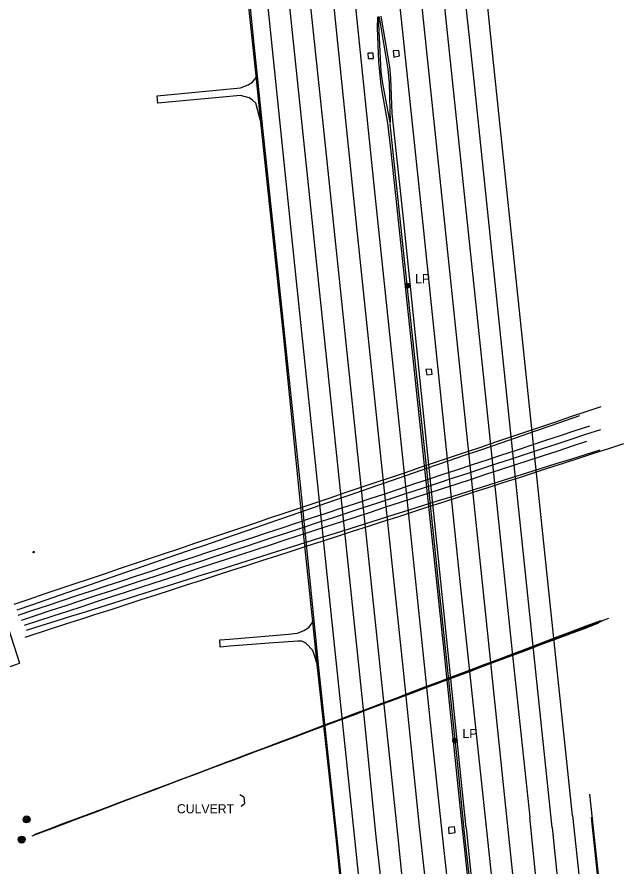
# Model space of a CAD drawing. Extents: x 368532 to 392481, y 10654822 to 10676899.
# Drawn here: x 375633.2 to 375965, y 10667572.5 to 10668037.2 of the extents above; entities that cross this region are included whole.
import ezdxf

# ---------------------------------------------------------------- set-up
doc = ezdxf.new("R2010")
doc.units = 0
for name, color, linetype in [('p_Catenary', 7, 'Continuous'), ('p_drainage conc drain', 7, 'Continuous'), ('p_drainage culvert', 7, 'Continuous'), ('p_road - paved curb', 7, 'Continuous'), ('p_road guard rails', 7, 'Continuous'), ('p_road paint stripe', 7, 'Continuous'), ('p_structure fence', 7, 'Continuous'), ('p_structure unidentified', 7, 'Continuous'), ('p_structure wall', 7, 'Continuous'), ('p_utility general pole', 7, 'Continuous')]:
    doc.layers.add(name, color=color, linetype=linetype)

msp = doc.modelspace()

# ---------------------------------------------------------------- linework, layer by layer
at = {"layer": 'p_Catenary'}
for points in [[(375631.67, 10667716.23), (375639.9, 10667719), (375648.12, 10667721.77), (375656.35, 10667724.54), (375664.57, 10667727.31), (375672.8, 10667730.08), (375681.02, 10667732.85), (375689.24, 10667735.62), (375697.47, 10667738.39), (375705.69, 10667741.16), (375713.92, 10667743.93), (375722.14, 10667746.7), (375730.37, 10667749.46), (375738.59, 10667752.23), (375746.81, 10667755), (375755.04, 10667757.77), (375763.26, 10667760.54), (375771.49, 10667763.31), (375779.71, 10667766.08), (375787.94, 10667768.85), (375796.16, 10667771.62), (375804.38, 10667774.39), (375812.61, 10667777.16), (375820.83, 10667779.93), (375829.06, 10667782.7), (375837.28, 10667785.46), (375845.51, 10667788.23), (375853.73, 10667791), (375861.95, 10667793.77), (375870.18, 10667796.54), (375878.4, 10667799.31), (375886.63, 10667802.08), (375894.85, 10667804.85), (375903.08, 10667807.62), (375911.3, 10667810.39), (375919.52, 10667813.16), (375927.75, 10667815.93), (375935.97, 10667818.7), (375944.2, 10667821.46), (375952.42, 10667824.23)], [(375633.37, 10667713.14), (375641.26, 10667715.86), (375649.14, 10667718.58), (375657.03, 10667721.31), (375664.91, 10667724.03), (375672.79, 10667726.76), (375680.68, 10667729.48), (375688.56, 10667732.2), (375696.45, 10667734.93), (375704.33, 10667737.65), (375712.22, 10667740.37), (375720.1, 10667743.1), (375727.98, 10667745.82), (375735.87, 10667748.54), (375743.75, 10667751.27), (375751.64, 10667753.99), (375759.52, 10667756.71), (375767.4, 10667759.44), (375775.29, 10667762.16), (375783.17, 10667764.89), (375791.06, 10667767.61), (375798.94, 10667770.33), (375806.83, 10667773.06), (375814.71, 10667775.78), (375822.59, 10667778.5), (375830.48, 10667781.23), (375838.36, 10667783.95), (375846.25, 10667786.67), (375854.13, 10667789.4), (375862.01, 10667792.12), (375869.9, 10667794.85), (375877.78, 10667797.57), (375885.67, 10667800.29), (375893.55, 10667803.02), (375901.44, 10667805.74), (375909.32, 10667808.46), (375917.2, 10667811.19), (375925.09, 10667813.91), (375932.97, 10667816.63), (375940.86, 10667819.36)], [(375633.9, 10667710.26), (375641.91, 10667712.91), (375649.92, 10667715.56), (375657.93, 10667718.22), (375665.94, 10667720.87), (375673.95, 10667723.52), (375681.96, 10667726.17), (375689.97, 10667728.83), (375697.98, 10667731.48), (375705.99, 10667734.13), (375714.01, 10667736.79), (375722.02, 10667739.44), (375730.03, 10667742.09), (375738.04, 10667744.75), (375746.05, 10667747.4), (375754.06, 10667750.05), (375762.07, 10667752.7), (375770.08, 10667755.36), (375778.09, 10667758.01), (375786.1, 10667760.66), (375794.11, 10667763.32), (375802.12, 10667765.97), (375810.13, 10667768.62), (375818.14, 10667771.28), (375826.15, 10667773.93), (375834.17, 10667776.58), (375842.18, 10667779.23), (375850.19, 10667781.89), (375858.2, 10667784.54), (375866.21, 10667787.19), (375874.22, 10667789.85), (375882.23, 10667792.5), (375890.24, 10667795.15), (375898.25, 10667797.81), (375906.26, 10667800.46), (375914.27, 10667803.11), (375922.28, 10667805.76), (375930.29, 10667808.42), (375938.3, 10667811.07), (375946.32, 10667813.72)], [(375635.75, 10667707.51), (375643.87, 10667710.18), (375651.98, 10667712.85), (375660.1, 10667715.52), (375668.21, 10667718.2), (375676.33, 10667720.87), (375684.44, 10667723.54), (375692.56, 10667726.22), (375700.67, 10667728.89), (375708.79, 10667731.56), (375716.9, 10667734.23), (375725.02, 10667736.91), (375733.13, 10667739.58), (375741.25, 10667742.25), (375749.37, 10667744.93), (375757.48, 10667747.6), (375765.6, 10667750.27), (375773.71, 10667752.94), (375781.83, 10667755.62), (375789.94, 10667758.29), (375798.06, 10667760.96), (375806.17, 10667763.64), (375814.29, 10667766.31), (375822.4, 10667768.98), (375830.52, 10667771.65), (375838.63, 10667774.33), (375846.75, 10667777), (375854.86, 10667779.67), (375862.98, 10667782.35), (375871.09, 10667785.02), (375879.21, 10667787.69), (375887.32, 10667790.36), (375895.44, 10667793.04), (375903.55, 10667795.71), (375911.67, 10667798.38), (375919.78, 10667801.06), (375927.9, 10667803.73), (375936.01, 10667806.4), (375944.13, 10667809.07), (375952.24, 10667811.75)], [(375637.32, 10667704.68), (375645.2, 10667707.26), (375653.08, 10667709.84), (375660.96, 10667712.42), (375668.84, 10667715), (375676.73, 10667717.58), (375684.61, 10667720.16), (375692.49, 10667722.73), (375700.37, 10667725.31), (375708.25, 10667727.89), (375716.13, 10667730.47), (375724.01, 10667733.05), (375731.89, 10667735.63), (375739.77, 10667738.21), (375747.65, 10667740.78), (375755.53, 10667743.36), (375763.41, 10667745.94), (375771.29, 10667748.52), (375779.17, 10667751.1), (375787.05, 10667753.68), (375794.93, 10667756.26), (375802.81, 10667758.84), (375810.69, 10667761.41), (375818.58, 10667763.99), (375826.46, 10667766.57), (375834.34, 10667769.15), (375842.22, 10667771.73), (375850.1, 10667774.31), (375857.98, 10667776.89), (375865.86, 10667779.46), (375873.74, 10667782.04), (375881.62, 10667784.62), (375889.5, 10667787.2), (375897.38, 10667789.78), (375905.26, 10667792.36), (375913.14, 10667794.94), (375921.02, 10667797.51), (375928.9, 10667800.09), (375936.78, 10667802.67), (375944.66, 10667805.25)], [(375637.62, 10667698.17), (375651.64, 10667702.7), (375659.88, 10667705.37), (375668.13, 10667708.04), (375676.37, 10667710.7), (375684.62, 10667713.37), (375692.86, 10667716.03), (375701.11, 10667718.7), (375709.35, 10667721.37), (375717.6, 10667724.03), (375725.84, 10667726.7), (375734.09, 10667729.36), (375742.33, 10667732.03), (375750.58, 10667734.7), (375758.82, 10667737.36), (375767.07, 10667740.03), (375775.31, 10667742.69), (375783.56, 10667745.36), (375791.8, 10667748.03), (375800.05, 10667750.69), (375808.3, 10667753.36), (375816.54, 10667756.02), (375824.79, 10667758.69), (375833.03, 10667761.36), (375841.28, 10667764.02), (375849.52, 10667766.69), (375857.77, 10667769.35), (375866.01, 10667772.02), (375874.26, 10667774.68), (375882.5, 10667777.35), (375890.75, 10667780.02), (375898.99, 10667782.68), (375907.24, 10667785.35), (375915.48, 10667788.01), (375923.73, 10667790.68), (375931.97, 10667793.35), (375940.22, 10667796.01), (375948.46, 10667798.68), (375956.71, 10667801.34), (375964.95, 10667804.01)], [(375638.5, 10667701.98), (375646.54, 10667704.51), (375654.58, 10667707.04), (375662.62, 10667709.56), (375670.65, 10667712.09), (375678.69, 10667714.62), (375686.73, 10667717.15), (375694.77, 10667719.68), (375702.8, 10667722.21), (375710.84, 10667724.74), (375718.88, 10667727.27), (375726.92, 10667729.8), (375734.95, 10667732.33), (375742.99, 10667734.85), (375751.03, 10667737.38), (375759.07, 10667739.91), (375767.1, 10667742.44), (375775.14, 10667744.97), (375783.18, 10667747.5), (375791.22, 10667750.03), (375799.26, 10667752.56), (375807.29, 10667755.09), (375815.33, 10667757.61), (375823.37, 10667760.14), (375831.41, 10667762.67), (375839.44, 10667765.2), (375847.48, 10667767.73), (375855.52, 10667770.26), (375863.56, 10667772.79), (375871.59, 10667775.32), (375879.63, 10667777.85), (375887.67, 10667780.38), (375895.71, 10667782.9), (375903.74, 10667785.43), (375911.78, 10667787.96), (375919.82, 10667790.49), (375927.86, 10667793.02), (375935.89, 10667795.55), (375943.93, 10667798.08), (375951.97, 10667800.61)], [(375952.11, 10667707.15), (375944.14, 10667704.13), (375936.17, 10667701.11), (375928.2, 10667698.09), (375920.23, 10667695.07), (375912.26, 10667692.05), (375904.3, 10667689.03), (375896.33, 10667686.02), (375888.36, 10667683), (375880.39, 10667679.98), (375872.42, 10667676.96), (375864.45, 10667673.94), (375856.49, 10667670.92), (375848.52, 10667667.9), (375840.55, 10667664.88), (375832.58, 10667661.86), (375824.61, 10667658.85), (375816.64, 10667655.83), (375808.68, 10667652.81), (375800.71, 10667649.79), (375792.74, 10667646.77), (375784.77, 10667643.75), (375776.8, 10667640.73), (375768.83, 10667637.71), (375760.87, 10667634.69), (375752.9, 10667631.68), (375744.93, 10667628.66), (375736.96, 10667625.64), (375728.99, 10667622.62), (375721.03, 10667619.6), (375713.06, 10667616.58), (375705.09, 10667613.56), (375697.12, 10667610.54), (375689.15, 10667607.52), (375681.18, 10667604.51), (375673.22, 10667601.49), (375665.25, 10667598.47), (375657.28, 10667595.45), (375649.31, 10667592.43), (375641.34, 10667589.41)], [(375953, 10667706.88), (375945.04, 10667703.88), (375937.08, 10667700.89), (375929.13, 10667697.9), (375921.17, 10667694.9), (375913.21, 10667691.91), (375905.25, 10667688.91), (375897.3, 10667685.92), (375889.34, 10667682.93), (375881.38, 10667679.93), (375873.42, 10667676.94), (375865.46, 10667673.94), (375857.51, 10667670.95), (375849.55, 10667667.96), (375841.59, 10667664.96), (375833.63, 10667661.97), (375825.68, 10667658.97), (375817.72, 10667655.98), (375809.76, 10667652.99), (375801.8, 10667649.99), (375793.85, 10667647), (375785.89, 10667644.01), (375777.93, 10667641.01), (375769.97, 10667638.02), (375762.02, 10667635.02), (375754.06, 10667632.03), (375746.1, 10667629.04), (375738.14, 10667626.04), (375730.18, 10667623.05), (375722.23, 10667620.05), (375714.27, 10667617.06), (375706.31, 10667614.07), (375698.35, 10667611.07), (375690.4, 10667608.08), (375682.44, 10667605.09), (375674.48, 10667602.09), (375666.52, 10667599.1), (375658.57, 10667596.1), (375650.61, 10667593.11), (375642.65, 10667590.12)], [(375642.87, 10667590.07), (375650.91, 10667593.1), (375658.96, 10667596.14), (375667.01, 10667599.18), (375675.05, 10667602.22), (375683.1, 10667605.26), (375691.15, 10667608.3), (375699.19, 10667611.34), (375707.24, 10667614.38), (375715.29, 10667617.42), (375723.33, 10667620.46), (375731.38, 10667623.5), (375739.43, 10667626.54), (375747.47, 10667629.58), (375755.52, 10667632.62), (375763.57, 10667635.66), (375771.61, 10667638.69), (375779.66, 10667641.73), (375787.71, 10667644.77), (375795.75, 10667647.81), (375803.8, 10667650.85), (375811.85, 10667653.89), (375819.89, 10667656.93), (375827.94, 10667659.97), (375835.99, 10667663.01), (375844.03, 10667666.05), (375852.08, 10667669.09), (375860.13, 10667672.13), (375868.17, 10667675.17), (375876.22, 10667678.21), (375884.27, 10667681.24), (375892.31, 10667684.28), (375900.36, 10667687.32), (375908.41, 10667690.36), (375916.45, 10667693.4), (375924.5, 10667696.44), (375932.55, 10667699.48), (375940.59, 10667702.52), (375948.64, 10667705.56), (375956.69, 10667708.6)], [(375643.1, 10667590.48), (375651, 10667593.44), (375658.9, 10667596.4), (375666.8, 10667599.36), (375674.7, 10667602.32), (375682.6, 10667605.28), (375690.5, 10667608.24), (375698.4, 10667611.2), (375706.3, 10667614.16), (375714.2, 10667617.12), (375722.1, 10667620.08), (375730, 10667623.04), (375737.9, 10667626), (375745.8, 10667628.96), (375753.7, 10667631.92), (375761.6, 10667634.88), (375769.5, 10667637.84), (375777.4, 10667640.8), (375785.3, 10667643.76), (375793.2, 10667646.72), (375801.1, 10667649.68), (375809, 10667652.64), (375816.9, 10667655.6), (375824.8, 10667658.56), (375832.7, 10667661.52), (375840.6, 10667664.48), (375848.5, 10667667.44), (375856.4, 10667670.4), (375864.3, 10667673.36), (375872.2, 10667676.32), (375880.09, 10667679.28), (375887.99, 10667682.24), (375895.89, 10667685.2), (375903.79, 10667688.16), (375911.69, 10667691.12), (375919.59, 10667694.08), (375927.49, 10667697.04), (375935.39, 10667700), (375943.29, 10667702.96), (375951.19, 10667705.92)]]:
    msp.add_lwpolyline(points, dxfattribs=at)
at = {"layer": 'p_drainage conc drain'}
for p, q in [((375761.96, 10668001.54), (375764.51, 10668004.77)), ((375755.34, 10667998.43), (375759.64, 10668000.18)), ((375759.64, 10668000.18), (375761.96, 10668001.54)), ((375709.87, 10667994.12), (375755.34, 10667998.43)), ((375710.2, 10667990.03), (375709.87, 10667994.12)), ((375755.42, 10667994.21), (375710.2, 10667990.03)), ((375760.03, 10667992.92), (375755.42, 10667994.21)), ((375761.91, 10667991.73), (375760.03, 10667992.92)), ((375763.68, 10667990.02), (375761.91, 10667991.73)), ((375767.33, 10667976.4), (375763.68, 10667990.02)), ((375792.64, 10667703.41), (375795.47, 10667707.24)), ((375786.47, 10667700.37), (375788.73, 10667701.22)), ((375788.73, 10667701.22), (375789.93, 10667701.85)), ((375789.93, 10667701.85), (375792.64, 10667703.41)), ((375744.01, 10667696.78), (375749.44, 10667697.05)), ((375744.34, 10667692.7), (375744.01, 10667696.78)), ((375749.44, 10667697.05), (375781.54, 10667699.82)), ((375781.54, 10667699.82), (375786.47, 10667700.37)), ((375749.54, 10667693.33), (375744.34, 10667692.7)), ((375771.06, 10667694.85), (375749.54, 10667693.33)), ((375786.7, 10667696.04), (375771.06, 10667694.85)), ((375788.92, 10667695.96), (375786.7, 10667696.04)), ((375791.1, 10667694.95), (375788.92, 10667695.96)), ((375794.97, 10667690.88), (375791.1, 10667694.95)), ((375797.96, 10667681.35), (375794.97, 10667690.88))]:
    msp.add_line(p, q, dxfattribs=at)
at = {"layer": 'p_drainage culvert'}
for p, q in [((375757.23, 10667610.78), (375755.03, 10667612.02)), ((375757.23, 10667610.78), (375757.48, 10667607.3)), ((375755.72, 10667605.84), (375757.48, 10667607.3))]:
    msp.add_line(p, q, dxfattribs=at)
at = {"layer": 'p_road - paved curb'}
for p, q in [((375758.67, 10668062.21), (375761.92, 10668029.21)), ((375830.2, 10668037.26), (375830, 10668031.2)), ((375837.04, 10668009.95), (375832.29, 10668037.71)), ((375830, 10668031.2), (375830.71, 10668012.87)), ((375761.92, 10668029.21), (375764.51, 10668004.77)), ((375830.71, 10668012.87), (375832.04, 10667999.69)), ((375837.55, 10668003.77), (375837.04, 10668009.95)), ((375764.51, 10668004.77), (375767.33, 10667976.4)), ((375838.19, 10667984.42), (375837.55, 10668003.77)), ((375832.04, 10667999.69), (375835.75, 10667979.18)), ((375844.43, 10667926.95), (375838.19, 10667984.42)), ((375767.33, 10667976.4), (375776.24, 10667892.48)), ((375835.75, 10667979.18), (375837.58, 10667963.59)), ((375837.58, 10667963.59), (375851.23, 10667835.04)), ((375857.04, 10667804.77), (375844.43, 10667926.95)), ((375776.24, 10667892.48), (375788.01, 10667781.44)), ((375851.23, 10667835.04), (375866.85, 10667687.1)), ((375878.72, 10667593.87), (375857.04, 10667804.77)), ((375788.01, 10667781.44), (375795.47, 10667707.24)), ((375795.47, 10667707.24), (375797.96, 10667681.35)), ((375866.85, 10667687.1), (375876.43, 10667593.48)), ((375797.96, 10667681.35), (375808.47, 10667584.56)), ((375947.1, 10667599.67), (375957.89, 10667497.06)), ((375876.43, 10667593.48), (375880.3, 10667559.42)), ((375878.72, 10667593.87), (375888.3, 10667502.11)), ((375808.47, 10667584.56), (375819.65, 10667477.05))]:
    msp.add_line(p, q, dxfattribs=at)
at = {"layer": 'p_road guard rails'}
for p, q in [((375758.07, 10668059.44), (375763.68, 10668005.03)), ((375763.68, 10668005.03), (375766.74, 10667976.24)), ((375766.74, 10667976.24), (375778.8, 10667861.75)), ((375837.03, 10667978.84), (375848.41, 10667869.77)), ((375848.41, 10667869.77), (375857, 10667789.89)), ((375778.8, 10667861.75), (375788.96, 10667762.06)), ((375857, 10667789.89), (375863.56, 10667726.59)), ((375788.96, 10667762.06), (375794.73, 10667706.55)), ((375863.56, 10667726.59), (375874.11, 10667626.49)), ((375794.73, 10667706.55), (375797.27, 10667681.55)), ((375797.27, 10667681.55), (375807.41, 10667588.52)), ((375874.11, 10667626.49), (375877.67, 10667590.97)), ((375955.81, 10667524.87), (375946.27, 10667612.34)), ((375877.67, 10667590.97), (375881.3, 10667558.21)), ((375807.41, 10667588.52), (375821.01, 10667457.93))]:
    msp.add_line(p, q, dxfattribs=at)
at = {"layer": 'p_road paint stripe'}
for p, q in [((375882.48, 10668007.41), (375875.49, 10668073.7)), ((375803.7, 10668068.83), (375819.02, 10667920.39)), ((375839.36, 10668071.2), (375855.37, 10667920.22)), ((375851.58, 10668069.82), (375876.83, 10667828.61)), ((375864, 10668069.16), (375887.73, 10667843.39)), ((375892.93, 10668019.36), (375887.42, 10668072.52)), ((375815.73, 10668066.79), (375828.83, 10667939.93)), ((375768.41, 10668060.17), (375783.64, 10667913.73)), ((375780.29, 10668060.71), (375793.57, 10667933.15)), ((375802.02, 10667965.22), (375792.22, 10668058.25)), ((375908.5, 10667869.67), (375892.93, 10668019.36)), ((375903, 10667811.37), (375882.48, 10668007.41)), ((375818.74, 10667805.03), (375802.02, 10667965.22)), ((375828.83, 10667939.93), (375849.09, 10667747.81)), ((375793.57, 10667933.15), (375809.47, 10667781.8)), ((375819.02, 10667920.39), (375831.55, 10667800.55)), ((375855.37, 10667920.22), (375875.1, 10667730.36)), ((375783.64, 10667913.73), (375805.1, 10667707.99)), ((375923.54, 10667726.88), (375908.5, 10667869.67)), ((375887.73, 10667843.39), (375904.19, 10667686.51)), ((375876.83, 10667828.61), (375889.38, 10667708.67)), ((375925.63, 10667594.12), (375903, 10667811.37)), ((375841.38, 10667590.49), (375818.74, 10667805.03)), ((375831.55, 10667800.55), (375844.29, 10667679.95)), ((375809.47, 10667781.8), (375822.84, 10667655.18)), ((375849.09, 10667747.81), (375860, 10667642.85)), ((375875.1, 10667730.36), (375889.65, 10667594.26)), ((375936.89, 10667600.63), (375923.54, 10667726.88)), ((375805.1, 10667707.99), (375817.67, 10667588.19)), ((375889.38, 10667708.67), (375901.12, 10667596.57)), ((375904.19, 10667686.51), (375913.51, 10667599.85)), ((375844.29, 10667679.95), (375853.04, 10667594.63)), ((375822.84, 10667655.18), (375829.38, 10667588.93)), ((375860, 10667642.85), (375865.45, 10667591.61)), ((375920.31, 10667532.51), (375913.51, 10667599.85)), ((375936.89, 10667600.63), (375953.25, 10667444.18)), ((375853.04, 10667594.63), (375865.7, 10667477.05)), ((375901.12, 10667596.57), (375910.13, 10667509.6)), ((375852.06, 10667487.41), (375841.38, 10667590.49)), ((375865.45, 10667591.61), (375877, 10667482.44)), ((375889.65, 10667594.26), (375903.89, 10667457.07)), ((375925.63, 10667594.12), (375947.91, 10667381.27)), ((375817.67, 10667588.19), (375831.96, 10667453.65)), ((375829.38, 10667588.93), (375835.53, 10667534.54))]:
    msp.add_line(p, q, dxfattribs=at)
at = {"layer": 'p_structure fence'}
for p in [(375620.69, 10667727.2), (375600.59, 10667671.7)]:
    msp.add_line(p, (375634.54, 10667683.97), dxfattribs=at)
at = {"layer": 'p_structure unidentified'}
for p, q in [((375827.96, 10668017.46), (375824.88, 10668017.32)), ((375824.88, 10668017.32), (375825.08, 10668014.44)), ((375828.05, 10668014.42), (375827.96, 10668017.46)), ((375841.97, 10668018.88), (375838.77, 10668018.63)), ((375838.77, 10668018.63), (375839.2, 10668015.18)), ((375842.18, 10668015.94), (375841.97, 10668018.88)), ((375825.08, 10668014.44), (375828.05, 10668014.42)), ((375839.2, 10668015.18), (375842.18, 10668015.94)), ((375859.84, 10667844.75), (375856.64, 10667844.45)), ((375856.64, 10667844.45), (375857.22, 10667841.53)), ((375857.22, 10667841.53), (375860.13, 10667841.87)), ((375860.13, 10667841.87), (375859.84, 10667844.75)), ((375872.31, 10667594.54), (375869, 10667594.09)), ((375872.61, 10667591.35), (375872.31, 10667594.54)), ((375869, 10667594.09), (375869.3, 10667590.89)), ((375869.3, 10667590.89), (375872.61, 10667591.35))]:
    msp.add_line(p, q, dxfattribs=at)
msp.add_circle((375642.33, 10667744.69), 0.375, dxfattribs=at)
at = {"layer": 'p_structure wall'}
for p, q in [((375831.42, 10668037.1), (375830.67, 10668037.03)), ((375830.67, 10668037.03), (375832.08, 10668007.15)), ((375836.12, 10668008.6), (375831.42, 10668037.1)), ((375836.76, 10668001.06), (375836.12, 10668008.6)), ((375832.08, 10668007.15), (375832.89, 10668000.79)), ((375832.89, 10668000.79), (375836.97, 10667979.43)), ((375837.28, 10667979.47), (375836.76, 10668001.06)), ((375836.97, 10667979.43), (375837.28, 10667979.47))]:
    msp.add_line(p, q, dxfattribs=at)
at = {"layer": 'p_utility general pole'}
for centre, radius in [((375846.69, 10667890.31), 1.19), ((375846.69, 10667890.31), 0.901), ((375846.69, 10667890.31), 0.608), ((375846.69, 10667890.31), 0.337), ((375846.69, 10667890.31), 0.12), ((375872.58, 10667641.67), 1.19), ((375872.58, 10667641.67), 0.901), ((375872.58, 10667641.67), 0.608), ((375872.58, 10667641.67), 0.337), ((375872.58, 10667641.67), 0.12), ((375638.5, 10667598.52), 1.9), ((375638.5, 10667598.52), 1.44), ((375638.5, 10667598.52), 0.973), ((375638.5, 10667598.52), 0.539), ((375638.5, 10667598.52), 0.192), ((375635.8, 10667587.51), 1.9), ((375635.8, 10667587.51), 1.44), ((375635.8, 10667587.51), 0.973), ((375635.8, 10667587.51), 0.539), ((375635.8, 10667587.51), 0.192)]:
    msp.add_circle(centre, radius, dxfattribs=at)

# ---------------------------------------------------------------- texts
at = {"layer": 'p_drainage culvert'}
msp.add_text(' CULVERT', height=5, dxfattribs=at).set_placement((375718.79, 10667601.84))
at = {"layer": 'p_utility general pole'}
for p in [(375850.8, 10667891.6), (375876.69, 10667642.96)]:
    msp.add_text('LP', height=5, dxfattribs=at).set_placement(p)

doc.saveas('drawing.dxf')
